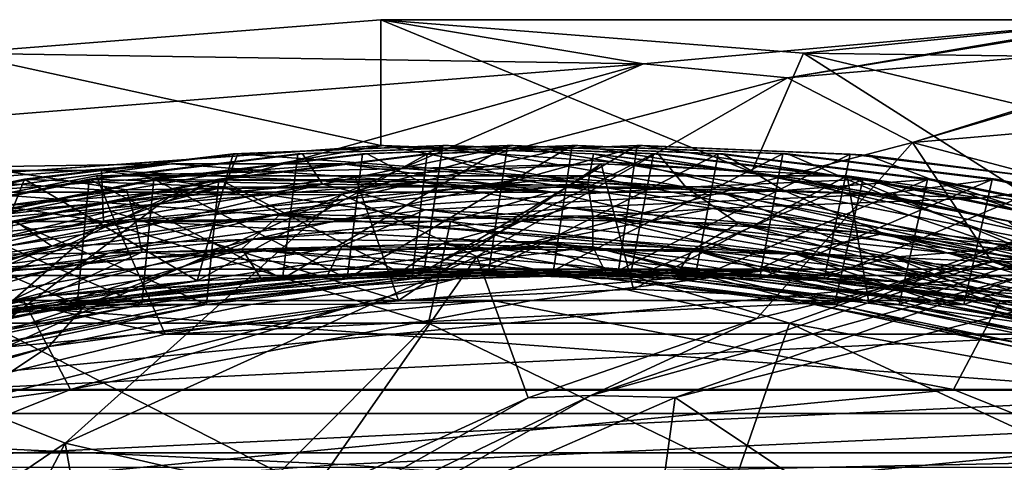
# Model space of a CAD drawing. Header units: metres. Extents: x -62 to 300, y -109 to 109.
# Tile 698 of 708: x 283.71 to 287.64, y 9.81 to 11.58. Entities that reach past the tile are written whole.
import ezdxf

# ---------------------------------------------------------------- set-up
doc = ezdxf.new("R2010")
doc.units = ezdxf.units.M
doc.layers.add('solid_500635', color=7, linetype='CONTINUOUS')

msp = doc.modelspace()

# ---------------------------------------------------------------- linework, layer by layer
at = {"layer": 'solid_500635'}
for points in [[(285.154968, 11.575, -81.079643), (283.468048, 11.442529, -81.530663), (285.154968, 11.074006, -81.079643)], [(286.203583, 11.39915, -92.783569), (283.468048, 11.442529, -81.530663), (285.154968, 11.575, -81.079643)], [(285.154968, 11.575, -81.079643), (285.154968, 11.074006, -81.079643), (286.634521, 10.967591, -80.684067)], [(286.841919, 11.442529, -80.628624), (285.154968, 11.575, -81.079643), (286.634521, 10.967591, -80.684067)], [(288.145355, 11.575, -92.264412), (285.154968, 11.575, -81.079643), (286.841919, 11.442529, -80.628624)], [(286.203583, 11.39915, -92.783569), (285.154968, 11.575, -81.079643), (288.145355, 11.575, -92.264412)], [(286.777618, 11.343971, -94.477692), (286.203583, 11.39915, -92.783569), (288.145355, 11.575, -92.264412)], [(288.193787, 11.576035, -92.445648), (288.606354, 11.500827, -93.988762), (286.777618, 11.343971, -94.477692)], [(288.169556, 11.575776, -92.355026), (288.193787, 11.576035, -92.445648), (286.777618, 11.343971, -94.477692)], [(288.169556, 11.575776, -92.355026), (286.777618, 11.343971, -94.477692), (288.145355, 11.575, -92.264412)], [(290.087128, 11.39915, -91.745262), (288.145355, 11.575, -92.264412), (286.841919, 11.442529, -80.628624)], [(286.777618, 11.343971, -94.477692), (288.606354, 11.500827, -93.988762), (287.276123, 11.086109, -96.175583)], [(288.606354, 11.500827, -93.988762), (288.638519, 11.488618, -94.109009), (287.276123, 11.086109, -96.175583)], [(288.638519, 11.488618, -94.109009), (289.063293, 11.2394, -95.697762), (287.276123, 11.086109, -96.175583)], [(286.203583, 11.39915, -92.783569), (281.819733, 11.048148, -81.971359), (283.468048, 11.442529, -81.530663)], [(283.468048, 11.442529, -81.530663), (283.675415, 10.967591, -81.475212), (285.154968, 11.074006, -81.079643)], [(286.841919, 11.442529, -80.628624), (286.634521, 10.967591, -80.684067), (288.085663, 10.650391, -80.296097)], [(288.490234, 11.048147, -80.187927), (286.841919, 11.442529, -80.628624), (288.085663, 10.650391, -80.296097)], [(290.087128, 11.39915, -91.745262), (286.841919, 11.442529, -80.628624), (288.490234, 11.048147, -80.187927)], [(286.203583, 11.39915, -92.783569), (284.320801, 10.876943, -93.286949), (281.819733, 11.048148, -81.971359)], [(284.998779, 10.877681, -94.953293), (284.320801, 10.876943, -93.286949), (286.203583, 11.39915, -92.783569)], [(284.998779, 10.877681, -94.953293), (286.203583, 11.39915, -92.783569), (286.777618, 11.343971, -94.477692)], [(284.998779, 10.877681, -94.953293), (286.777618, 11.343971, -94.477692), (285.537689, 10.630419, -96.640366)], [(286.777618, 11.343971, -94.477692), (287.276123, 11.086109, -96.175583), (285.537689, 10.630419, -96.640366)], [(287.276123, 11.086109, -96.175583), (289.063293, 11.2394, -95.697762), (288.547485, 10.748615, -97.624741)], [(285.537689, 10.630419, -96.640366), (287.276123, 11.086109, -96.175583), (286.655853, 10.382586, -98.130493)], [(287.276123, 11.086109, -96.175583), (287.593506, 10.610864, -97.879799), (286.655853, 10.382586, -98.130493)], [(287.276123, 11.086109, -96.175583), (288.547485, 10.748615, -97.624741), (287.593506, 10.610864, -97.879799)], [(284.320801, 10.876943, -93.286949), (280.247742, 10.400886, -82.39164), (281.819733, 11.048148, -81.971359)], [(283.675415, 10.967591, -81.475212), (283.681091, 10.967592, -81.496429), (285.166016, 11.074006, -81.120918)], [(285.154968, 11.074006, -81.079643), (283.675415, 10.967591, -81.475212), (285.166016, 11.074006, -81.120918)], [(284.13916, 10.896033, -81.45488), (285.166016, 11.074006, -81.120918), (283.681091, 10.967592, -81.496429)], [(284.13916, 10.896033, -81.45488), (285.980743, 10.918422, -80.989098), (285.166016, 11.074006, -81.120918)], [(284.421112, 10.533581, -81.954971), (284.564941, 11.040281, -82.21637), (285.402222, 11.074006, -82.004433)], [(285.32782, 10.575, -81.726105), (284.421112, 10.533581, -81.954971), (285.402222, 11.074006, -82.004433)], [(284.564941, 11.040281, -82.21637), (284.583954, 11.040033, -82.299698), (285.424286, 11.074006, -82.086983)], [(284.564941, 11.040281, -82.21637), (285.424286, 11.074006, -82.086983), (285.402222, 11.074006, -82.004433)], [(286.371796, 10.907258, -81.921616), (285.424286, 11.074006, -82.086983), (284.583954, 11.040033, -82.299698)], [(285.660522, 11.074006, -82.970497), (285.58609, 10.575, -82.692169), (284.761841, 10.54078, -82.900261)], [(284.823242, 11.040281, -83.182442), (285.660522, 11.074006, -82.970497), (284.761841, 10.54078, -82.900261)], [(284.823242, 11.040281, -83.182442), (284.842255, 11.040033, -83.26577), (285.682587, 11.074006, -83.053055)], [(284.823242, 11.040281, -83.182442), (285.682587, 11.074006, -83.053055), (285.660522, 11.074006, -82.970497)], [(284.921478, 10.919682, -83.319893), (285.682587, 11.074006, -83.053055), (284.842255, 11.040033, -83.26577)], [(284.921478, 10.919682, -83.319893), (286.763092, 10.894339, -82.854095), (285.682587, 11.074006, -83.053055)], [(285.918793, 11.074006, -83.936569), (285.844391, 10.575, -83.658241), (285.020111, 10.54078, -83.866333)], [(285.081543, 11.040281, -84.148506), (285.918793, 11.074006, -83.936569), (285.020111, 10.54078, -83.866333)], [(285.081543, 11.040281, -84.148506), (285.100525, 11.040033, -84.231834), (285.940887, 11.074006, -84.019119)], [(285.081543, 11.040281, -84.148506), (285.940887, 11.074006, -84.019119), (285.918793, 11.074006, -83.936569)], [(285.312286, 10.928886, -84.252472), (285.940887, 11.074006, -84.019119), (285.100525, 11.040033, -84.231834)], [(285.154968, 11.074006, -81.079643), (285.166016, 11.074006, -81.120918), (286.003296, 11.040281, -80.908981)], [(286.634521, 10.967591, -80.684067), (285.154968, 11.074006, -81.079643), (286.003296, 11.040281, -80.908981)], [(285.980743, 10.918422, -80.989098), (286.003296, 11.040281, -80.908981), (285.166016, 11.074006, -81.120918)], [(286.177094, 11.074006, -84.902634), (286.102692, 10.575, -84.624306), (285.278412, 10.54078, -84.832397)], [(285.339813, 11.040281, -85.114571), (286.177094, 11.074006, -84.902634), (285.278412, 10.54078, -84.832397)], [(285.312286, 10.928886, -84.252472), (287.154602, 10.879653, -83.786545), (285.940887, 11.074006, -84.019119)], [(286.242554, 11.040033, -81.791718), (285.32782, 10.575, -81.726105), (285.402222, 11.074006, -82.004433)], [(285.339813, 11.040281, -85.114571), (285.358826, 11.040033, -85.197906), (286.199158, 11.074006, -84.985191)], [(285.339813, 11.040281, -85.114571), (286.199158, 11.074006, -84.985191), (286.177094, 11.074006, -84.902634)], [(285.702759, 10.936362, -85.185112), (286.199158, 11.074006, -84.985191), (285.358826, 11.040033, -85.197906)], [(285.402222, 11.074006, -82.004433), (285.424286, 11.074006, -82.086983), (286.261566, 11.040281, -81.875046)], [(286.242554, 11.040033, -81.791718), (285.402222, 11.074006, -82.004433), (286.261566, 11.040281, -81.875046)], [(286.371796, 10.907258, -81.921616), (286.261566, 11.040281, -81.875046), (285.424286, 11.074006, -82.086983)], [(285.660522, 11.074006, -82.970497), (286.500854, 11.040033, -82.757782), (285.58609, 10.575, -82.692169)], [(285.660522, 11.074006, -82.970497), (285.682587, 11.074006, -83.053055), (286.519867, 11.040281, -82.841118)], [(285.660522, 11.074006, -82.970497), (286.519867, 11.040281, -82.841118), (286.500854, 11.040033, -82.757782)], [(286.763092, 10.894339, -82.854095), (286.519867, 11.040281, -82.841118), (285.682587, 11.074006, -83.053055)], [(285.702759, 10.936362, -85.185112), (287.546265, 10.863189, -84.718956), (286.199158, 11.074006, -84.985191)], [(285.918793, 11.074006, -83.936569), (286.759155, 11.040033, -83.723854), (285.844391, 10.575, -83.658241)], [(285.918793, 11.074006, -83.936569), (285.940887, 11.074006, -84.019119), (286.778137, 11.040281, -83.807182)], [(285.918793, 11.074006, -83.936569), (286.778137, 11.040281, -83.807182), (286.759155, 11.040033, -83.723854)], [(287.154602, 10.879653, -83.786545), (286.778137, 11.040281, -83.807182), (285.940887, 11.074006, -84.019119)], [(286.177094, 11.074006, -84.902634), (287.027679, 11.039199, -84.687332), (286.102692, 10.575, -84.624306)], [(286.177094, 11.074006, -84.902634), (286.199158, 11.074006, -84.985191), (287.097168, 11.035202, -84.757896)], [(286.177094, 11.074006, -84.902634), (287.097168, 11.035202, -84.757896), (287.027679, 11.039199, -84.687332)], [(287.546265, 10.863189, -84.718956), (287.097168, 11.035202, -84.757896), (286.199158, 11.074006, -84.985191)], [(284.564941, 11.040281, -82.21637), (283.732666, 10.939314, -82.426521), (284.583954, 11.040033, -82.299698)], [(284.421112, 10.533581, -81.954971), (283.732666, 10.939314, -82.426521), (284.564941, 11.040281, -82.21637)], [(283.732666, 10.939314, -82.426521), (283.748627, 10.938317, -82.510628), (284.583954, 11.040033, -82.299698)], [(284.530457, 10.908735, -82.38736), (284.583954, 11.040033, -82.299698), (283.748627, 10.938317, -82.510628)], [(283.990967, 10.939314, -83.392593), (284.842255, 11.040033, -83.26577), (284.823242, 11.040281, -83.182442)], [(283.990967, 10.939314, -83.392593), (284.823242, 11.040281, -83.182442), (284.761841, 10.54078, -82.900261)], [(283.990967, 10.939314, -83.392593), (284.006897, 10.938317, -83.476692), (284.842255, 11.040033, -83.26577)], [(284.921478, 10.919682, -83.319893), (284.842255, 11.040033, -83.26577), (284.006897, 10.938317, -83.476692)], [(284.249237, 10.939314, -84.358658), (285.100525, 11.040033, -84.231834), (285.081543, 11.040281, -84.148506)], [(284.249237, 10.939314, -84.358658), (285.081543, 11.040281, -84.148506), (285.020111, 10.54078, -83.866333)], [(284.249237, 10.939314, -84.358658), (284.265198, 10.938317, -84.442757), (285.100525, 11.040033, -84.231834)], [(285.312286, 10.928886, -84.252472), (285.100525, 11.040033, -84.231834), (284.265198, 10.938317, -84.442757)], [(284.507538, 10.939314, -85.32473), (285.358826, 11.040033, -85.197906), (285.339813, 11.040281, -85.114571)], [(284.507538, 10.939314, -85.32473), (285.339813, 11.040281, -85.114571), (285.278412, 10.54078, -84.832397)], [(284.507538, 10.939314, -85.32473), (284.523468, 10.938317, -85.408829), (285.358826, 11.040033, -85.197906)], [(285.702759, 10.936362, -85.185112), (285.358826, 11.040033, -85.197906), (284.523468, 10.938317, -85.408829)], [(284.530457, 10.908735, -82.38736), (286.371796, 10.907258, -81.921616), (284.583954, 11.040033, -82.299698)], [(286.242554, 11.040033, -81.791718), (286.149048, 10.541033, -81.518784), (285.32782, 10.575, -81.726105)], [(286.500854, 11.040033, -82.757782), (286.407318, 10.541033, -82.484856), (285.58609, 10.575, -82.692169)], [(286.759155, 11.040033, -83.723854), (286.665619, 10.541033, -83.45092), (285.844391, 10.575, -83.658241)], [(285.980743, 10.918422, -80.989098), (287.844025, 10.600246, -80.519653), (286.003296, 11.040281, -80.908981)], [(287.844025, 10.600246, -80.519653), (286.835571, 10.939314, -80.698822), (286.003296, 11.040281, -80.908981)], [(286.634521, 10.967591, -80.684067), (286.003296, 11.040281, -80.908981), (286.835571, 10.939314, -80.698822)], [(287.027679, 11.039199, -84.687332), (286.923889, 10.541033, -84.416985), (286.102692, 10.575, -84.624306)], [(286.242554, 11.040033, -81.791718), (287.077911, 10.938317, -81.580795), (286.149048, 10.541033, -81.518784)], [(286.242554, 11.040033, -81.791718), (286.261566, 11.040281, -81.875046), (287.093842, 10.939314, -81.664894)], [(286.242554, 11.040033, -81.791718), (287.093842, 10.939314, -81.664894), (287.077911, 10.938317, -81.580795)], [(286.371796, 10.907258, -81.921616), (287.093842, 10.939314, -81.664894), (286.261566, 11.040281, -81.875046)], [(286.500854, 11.040033, -82.757782), (287.336212, 10.938317, -82.54686), (286.407318, 10.541033, -82.484856)], [(286.500854, 11.040033, -82.757782), (286.519867, 11.040281, -82.841118), (287.352142, 10.939314, -82.630959)], [(286.500854, 11.040033, -82.757782), (287.352142, 10.939314, -82.630959), (287.336212, 10.938317, -82.54686)], [(286.763092, 10.894339, -82.854095), (287.352142, 10.939314, -82.630959), (286.519867, 11.040281, -82.841118)], [(286.759155, 11.040033, -83.723854), (287.594482, 10.938317, -83.512924), (286.665619, 10.541033, -83.45092)], [(286.759155, 11.040033, -83.723854), (286.778137, 11.040281, -83.807182), (287.610443, 10.939314, -83.597031)], [(286.759155, 11.040033, -83.723854), (287.610443, 10.939314, -83.597031), (287.594482, 10.938317, -83.512924)], [(287.154602, 10.879653, -83.786545), (287.610443, 10.939314, -83.597031), (286.778137, 11.040281, -83.807182)], [(287.027679, 11.039199, -84.687332), (287.873077, 10.93499, -84.473877), (286.923889, 10.541033, -84.416985)], [(287.027679, 11.039199, -84.687332), (287.097168, 11.035202, -84.757896), (287.873077, 10.93499, -84.473877)], [(287.546265, 10.863189, -84.718956), (287.988861, 10.919092, -84.532806), (287.097168, 11.035202, -84.757896)], [(287.873077, 10.93499, -84.473877), (287.097168, 11.035202, -84.757896), (287.988861, 10.919092, -84.532806)], [(284.13916, 10.896033, -81.45488), (283.681091, 10.967592, -81.496429), (282.224304, 10.650391, -81.86319)], [(284.047577, 10.769925, -70.901459), (282.71344, 10.974357, -71.558922), (282.353241, 10.769925, -67.853577)], [(284.319397, 11, -77.954414), (282.634064, 10.974357, -75.151543), (284.039764, 10.974357, -74.624252)], [(284.319397, 11, -77.954414), (282.807068, 10.888036, -78.358749), (282.634064, 10.974357, -75.151543)], [(284.039764, 10.974357, -74.624252), (282.634064, 10.974357, -75.151543), (282.71344, 10.974357, -71.558922)], [(284.039764, 10.974357, -74.624252), (282.71344, 10.974357, -71.558922), (284.047577, 10.769925, -70.901459)], [(283.487091, 10.886757, -80.904488), (282.807068, 10.888036, -78.358749), (284.319397, 11, -77.954414)], [(283.487091, 10.886757, -80.904488), (284.319397, 11, -77.954414), (285, 11, -80.5)], [(283.487091, 10.886757, -80.904488), (285, 11, -80.5), (286.512909, 10.886757, -80.095512)], [(286.033417, 11, -84.364197), (284.019562, 10.953058, -80.762131), (285.980438, 10.953058, -80.237869)], [(286.033417, 11, -84.364197), (285.050415, 10.952861, -84.627022), (284.019562, 10.953058, -80.762131)], [(285.831757, 10.888036, -77.550072), (284.319397, 11, -77.954414), (284.039764, 10.974357, -74.624252)], [(285.432373, 10.769925, -74.101875), (284.039764, 10.974357, -74.624252), (284.047577, 10.769925, -70.901459)], [(285.831757, 10.888036, -77.550072), (284.039764, 10.974357, -74.624252), (285.432373, 10.769925, -74.101875)], [(285, 11, -80.5), (284.319397, 11, -77.954414), (285.831757, 10.888036, -77.550072)], [(285, 11, -80.5), (285.831757, 10.888036, -77.550072), (286.512909, 10.886757, -80.095512)], [(286.033417, 11, -84.364197), (285.224579, 10.45501, -85.098015), (285.050415, 10.952861, -84.627022)], [(286.033417, 11, -84.364197), (286.162506, 10.499912, -84.847244), (285.224579, 10.45501, -85.098015)], [(287.016418, 10.95281, -84.101379), (286.033417, 11, -84.364197), (285.980438, 10.953058, -80.237869)], [(287.016418, 10.95281, -84.101379), (286.162506, 10.499912, -84.847244), (286.033417, 11, -84.364197)], [(286.634521, 10.967591, -80.684067), (286.835571, 10.939314, -80.698822), (287.658142, 10.771639, -80.491653)], [(288.085663, 10.650391, -80.296097), (286.634521, 10.967591, -80.684067), (287.658142, 10.771639, -80.491653)], [(285.980438, 10.953058, -80.237869), (284.019562, 10.953058, -80.762131), (282.09201, 10.580118, -81.277481)], [(284.075867, 10.811806, -84.887573), (282.09201, 10.580118, -81.277481), (284.019562, 10.953058, -80.762131)], [(287.90799, 10.580118, -79.722519), (285.980438, 10.953058, -80.237869), (282.09201, 10.580118, -81.277481)], [(283.732666, 10.939314, -82.426521), (282.910095, 10.771639, -82.633698), (283.748627, 10.938317, -82.510628)], [(283.521667, 10.409703, -82.181335), (282.910095, 10.771639, -82.633698), (283.732666, 10.939314, -82.426521)], [(282.910095, 10.771639, -82.633698), (282.923737, 10.769561, -82.718376), (283.748627, 10.938317, -82.510628)], [(284.530457, 10.908735, -82.38736), (283.748627, 10.938317, -82.510628), (282.923737, 10.769561, -82.718376)], [(283.168396, 10.771639, -83.59977), (284.006897, 10.938317, -83.476692), (283.990967, 10.939314, -83.392593)], [(283.168396, 10.771639, -83.59977), (283.990967, 10.939314, -83.392593), (283.942719, 10.438337, -83.106491)], [(283.168396, 10.771639, -83.59977), (283.182037, 10.769561, -83.684441), (284.006897, 10.938317, -83.476692)], [(284.921478, 10.919682, -83.319893), (284.006897, 10.938317, -83.476692), (283.182037, 10.769561, -83.684441)], [(283.426666, 10.771639, -84.565834), (284.265198, 10.938317, -84.442757), (284.249237, 10.939314, -84.358658)], [(283.426666, 10.771639, -84.565834), (284.249237, 10.939314, -84.358658), (284.201019, 10.438337, -84.072556)], [(283.426666, 10.771639, -84.565834), (283.440308, 10.769561, -84.650513), (284.265198, 10.938317, -84.442757)], [(285.312286, 10.928886, -84.252472), (284.265198, 10.938317, -84.442757), (283.440308, 10.769561, -84.650513)], [(283.449768, 10.638975, -84.721947), (285.312286, 10.928886, -84.252472), (283.440308, 10.769561, -84.650513)], [(284.067657, 10.643574, -84.640495), (285.312286, 10.928886, -84.252472), (283.449768, 10.638975, -84.721947)], [(284.421112, 10.533581, -81.954971), (283.521667, 10.409703, -82.181335), (283.732666, 10.939314, -82.426521)], [(283.684967, 10.771639, -85.531898), (284.523468, 10.938317, -85.408829), (284.507538, 10.939314, -85.32473)], [(283.684967, 10.771639, -85.531898), (284.507538, 10.939314, -85.32473), (284.45932, 10.438337, -85.038628)], [(283.684967, 10.771639, -85.531898), (283.698608, 10.769561, -85.616577), (284.523468, 10.938317, -85.408829)], [(283.841431, 10.671489, -85.654488), (284.523468, 10.938317, -85.408829), (283.698608, 10.769561, -85.616577)], [(283.841431, 10.671489, -85.654488), (285.702759, 10.936362, -85.185112), (284.523468, 10.938317, -85.408829)], [(284.64856, 10.699801, -85.525352), (285.702759, 10.936362, -85.185112), (283.841431, 10.671489, -85.654488)], [(283.990967, 10.939314, -83.392593), (284.761841, 10.54078, -82.900261), (283.942719, 10.438337, -83.106491)], [(285.050415, 10.952861, -84.627022), (284.075867, 10.811806, -84.887573), (284.019562, 10.953058, -80.762131)], [(285.906128, 10.824123, -84.176575), (285.312286, 10.928886, -84.252472), (284.067657, 10.643574, -84.640495)], [(285.050415, 10.952861, -84.627022), (285.224579, 10.45501, -85.098015), (284.075867, 10.811806, -84.887573)], [(284.249237, 10.939314, -84.358658), (285.020111, 10.54078, -83.866333), (284.201019, 10.438337, -84.072556)], [(284.507538, 10.939314, -85.32473), (285.278412, 10.54078, -84.832397), (284.45932, 10.438337, -85.038628)], [(286.480286, 10.821455, -85.062706), (285.702759, 10.936362, -85.185112), (284.64856, 10.699801, -85.525352)], [(285.906128, 10.824123, -84.176575), (287.154602, 10.879653, -83.786545), (285.312286, 10.928886, -84.252472)], [(286.480286, 10.821455, -85.062706), (287.546265, 10.863189, -84.718956), (285.702759, 10.936362, -85.185112)], [(287.016418, 10.95281, -84.101379), (285.980438, 10.953058, -80.237869), (287.90799, 10.580118, -79.722519)], [(287.077911, 10.938317, -81.580795), (286.965149, 10.439347, -81.313309), (286.149048, 10.541033, -81.518784)], [(287.016418, 10.95281, -84.101379), (287.100464, 10.454968, -84.596481), (286.162506, 10.499912, -84.847244)], [(286.371796, 10.907258, -81.921616), (288.235291, 10.56383, -81.452324), (287.093842, 10.939314, -81.664894)], [(287.336212, 10.938317, -82.54686), (287.223419, 10.439347, -82.279381), (286.407318, 10.541033, -82.484856)], [(287.594482, 10.938317, -83.512924), (287.48172, 10.439347, -83.245445), (286.665619, 10.541033, -83.45092)], [(286.763092, 10.894339, -82.854095), (288.626312, 10.525577, -82.385071), (287.352142, 10.939314, -82.630959)], [(287.844025, 10.600246, -80.519653), (287.658142, 10.771639, -80.491653), (286.835571, 10.939314, -80.698822)], [(287.873077, 10.93499, -84.473877), (287.73999, 10.439347, -84.21151), (286.923889, 10.541033, -84.416985)], [(287.077911, 10.938317, -81.580795), (287.902802, 10.769561, -81.373039), (286.965149, 10.439347, -81.313309)], [(287.990967, 10.811705, -83.840828), (287.100464, 10.454968, -84.596481), (287.016418, 10.95281, -84.101379)], [(287.990967, 10.811705, -83.840828), (287.016418, 10.95281, -84.101379), (287.90799, 10.580118, -79.722519)], [(287.077911, 10.938317, -81.580795), (287.093842, 10.939314, -81.664894), (287.916443, 10.771639, -81.457718)], [(287.077911, 10.938317, -81.580795), (287.916443, 10.771639, -81.457718), (287.902802, 10.769561, -81.373039)], [(288.235291, 10.56383, -81.452324), (287.916443, 10.771639, -81.457718), (287.093842, 10.939314, -81.664894)], [(287.154602, 10.879653, -83.786545), (289.017029, 10.485485, -83.317909), (287.610443, 10.939314, -83.597031)], [(287.336212, 10.938317, -82.54686), (288.161072, 10.769561, -82.339111), (287.223419, 10.439347, -82.279381)], [(287.336212, 10.938317, -82.54686), (287.352142, 10.939314, -82.630959), (288.174713, 10.771639, -82.42379)], [(287.336212, 10.938317, -82.54686), (288.174713, 10.771639, -82.42379), (288.161072, 10.769561, -82.339111)], [(288.626312, 10.525577, -82.385071), (288.174713, 10.771639, -82.42379), (287.352142, 10.939314, -82.630959)], [(287.594482, 10.938317, -83.512924), (288.419373, 10.769561, -83.305176), (287.48172, 10.439347, -83.245445)], [(287.594482, 10.938317, -83.512924), (287.610443, 10.939314, -83.597031), (288.433014, 10.771639, -83.389854)], [(287.594482, 10.938317, -83.512924), (288.433014, 10.771639, -83.389854), (288.419373, 10.769561, -83.305176)], [(289.017029, 10.485485, -83.317909), (288.433014, 10.771639, -83.389854), (287.610443, 10.939314, -83.597031)], [(282.008209, 10.554923, -81.299889), (283.487091, 10.886757, -80.904488), (287.991791, 10.554923, -79.700111)], [(282.275909, 10.530411, -81.923943), (284.13916, 10.896033, -81.45488), (282.224304, 10.650391, -81.86319)], [(284.175079, 10.772316, -81.519989), (284.13916, 10.896033, -81.45488), (282.275909, 10.530411, -81.923943)], [(282.666962, 10.568438, -82.856682), (284.530457, 10.908735, -82.38736), (282.923737, 10.769561, -82.718376)], [(282.906677, 10.498878, -82.870331), (284.530457, 10.908735, -82.38736), (282.666962, 10.568438, -82.856682)], [(284.753876, 10.799745, -82.405144), (284.530457, 10.908735, -82.38736), (282.906677, 10.498878, -82.870331)], [(283.058258, 10.604626, -83.789345), (284.921478, 10.919682, -83.319893), (283.182037, 10.769561, -83.684441)], [(283.486847, 10.576621, -83.755531), (284.921478, 10.919682, -83.319893), (283.058258, 10.604626, -83.789345)], [(285.331024, 10.816948, -83.290642), (284.921478, 10.919682, -83.319893), (283.486847, 10.576621, -83.755531)], [(283.487091, 10.886757, -80.904488), (286.512909, 10.886757, -80.095512), (287.991791, 10.554923, -79.700111)], [(284.175079, 10.772316, -81.519989), (285.980743, 10.918422, -80.989098), (284.13916, 10.896033, -81.45488)], [(286.001099, 10.793054, -81.058441), (285.980743, 10.918422, -80.989098), (284.175079, 10.772316, -81.519989)], [(284.753876, 10.799745, -82.405144), (286.371796, 10.907258, -81.921616), (284.530457, 10.908735, -82.38736)], [(286.580261, 10.76271, -81.943527), (286.371796, 10.907258, -81.921616), (284.753876, 10.799745, -82.405144)], [(285.331024, 10.816948, -83.290642), (286.763092, 10.894339, -82.854095), (284.921478, 10.919682, -83.319893)], [(287.160461, 10.721927, -82.828438), (286.763092, 10.894339, -82.854095), (285.331024, 10.816948, -83.290642)], [(287.313324, 10.554422, -77.153961), (285.831757, 10.888036, -77.550072), (285.432373, 10.769925, -74.101875)], [(286.512909, 10.886757, -80.095512), (285.831757, 10.888036, -77.550072), (287.313324, 10.554422, -77.153961)], [(286.001099, 10.793054, -81.058441), (287.844025, 10.600246, -80.519653), (285.980743, 10.918422, -80.989098)], [(286.580261, 10.76271, -81.943527), (288.235291, 10.56383, -81.452324), (286.371796, 10.907258, -81.921616)], [(286.512909, 10.886757, -80.095512), (287.313324, 10.554422, -77.153961), (287.991791, 10.554923, -79.700111)], [(287.160461, 10.721927, -82.828438), (288.626312, 10.525577, -82.385071), (286.763092, 10.894339, -82.854095)], [(287.546265, 10.863189, -84.718956), (289.407471, 10.443557, -84.250832), (287.988861, 10.919092, -84.532806)], [(284.320801, 10.876943, -93.286949), (282.55423, 10.024244, -93.759254), (280.247742, 10.400886, -82.39164)], [(283.318329, 10.114676, -95.40258), (282.55423, 10.024244, -93.759254), (284.320801, 10.876943, -93.286949)], [(283.318329, 10.114676, -95.40258), (284.320801, 10.876943, -93.286949), (284.998779, 10.877681, -94.953293)], [(283.318329, 10.114676, -95.40258), (284.998779, 10.877681, -94.953293), (283.895447, 9.884757, -97.079445)], [(284.998779, 10.877681, -94.953293), (285.537689, 10.630419, -96.640366), (283.895447, 9.884757, -97.079445)], [(287.741272, 10.670565, -83.713272), (287.154602, 10.879653, -83.786545), (285.906128, 10.824123, -84.176575)], [(288.322174, 10.608518, -84.598175), (287.546265, 10.863189, -84.718956), (286.480286, 10.821455, -85.062706)], [(287.741272, 10.670565, -83.713272), (289.017029, 10.485485, -83.317909), (287.154602, 10.879653, -83.786545)], [(288.322174, 10.608518, -84.598175), (289.407471, 10.443557, -84.250832), (287.546265, 10.863189, -84.718956)], [(284.075867, 10.811806, -84.887573), (283.118073, 10.578038, -85.143646), (282.09201, 10.580118, -81.277481)], [(284.075867, 10.811806, -84.887573), (284.293549, 10.320256, -85.346939), (283.118073, 10.578038, -85.143646)], [(285.331024, 10.816948, -83.290642), (283.486847, 10.576621, -83.755531), (284.998962, 10.672287, -83.448776)], [(285.906128, 10.824123, -84.176575), (284.067657, 10.643574, -84.640495), (285.397736, 10.681654, -84.379379)], [(284.075867, 10.811806, -84.887573), (285.224579, 10.45501, -85.098015), (284.293549, 10.320256, -85.346939)], [(286.480286, 10.821455, -85.062706), (284.64856, 10.699801, -85.525352), (285.796173, 10.689033, -85.310051)], [(285.331024, 10.816948, -83.290642), (284.998962, 10.672287, -83.448776), (286.799133, 10.643438, -82.99408)], [(287.160461, 10.721927, -82.828438), (285.331024, 10.816948, -83.290642), (286.799133, 10.643438, -82.99408)], [(285.906128, 10.824123, -84.176575), (285.397736, 10.681654, -84.379379), (287.198761, 10.627446, -83.924515)], [(286.480286, 10.821455, -85.062706), (285.796173, 10.689033, -85.310051), (287.598602, 10.609405, -84.854927)], [(287.741272, 10.670565, -83.713272), (285.906128, 10.824123, -84.176575), (287.198761, 10.627446, -83.924515)], [(288.322174, 10.608518, -84.598175), (286.480286, 10.821455, -85.062706), (287.598602, 10.609405, -84.854927)], [(287.990967, 10.811705, -83.840828), (288.031494, 10.320171, -84.347557), (287.100464, 10.454968, -84.596481)], [(284.175079, 10.772316, -81.519989), (282.275909, 10.530411, -81.923943), (282.327576, 10.410312, -81.984756)], [(284.175079, 10.772316, -81.519989), (282.327576, 10.410312, -81.984756), (284.2005, 10.647528, -81.587746)], [(284.047577, 10.769925, -70.901459), (282.353241, 10.769925, -67.853577), (283.580475, 10.36487, -67.0895)], [(283.841431, 10.671489, -85.654488), (283.698608, 10.769561, -85.616577), (282.889252, 10.534883, -85.819878)], [(284.753876, 10.799745, -82.405144), (282.906677, 10.498878, -82.870331), (284.599854, 10.660917, -82.518234)], [(283.168396, 10.771639, -83.59977), (283.942719, 10.438337, -83.106491), (283.13446, 10.268421, -83.309425)], [(283.426666, 10.771639, -84.565834), (284.201019, 10.438337, -84.072556), (283.392761, 10.268421, -84.275497)], [(285.34433, 10.36487, -70.262421), (284.047577, 10.769925, -70.901459), (283.580475, 10.36487, -67.0895)], [(283.684967, 10.771639, -85.531898), (284.45932, 10.438337, -85.038628), (283.651031, 10.268421, -85.241562)], [(285.432373, 10.769925, -74.101875), (284.047577, 10.769925, -70.901459), (285.34433, 10.36487, -70.262421)], [(286.001099, 10.793054, -81.058441), (284.175079, 10.772316, -81.519989), (286.000519, 10.669323, -81.13308)], [(284.175079, 10.772316, -81.519989), (284.2005, 10.647528, -81.587746), (286.000519, 10.669323, -81.13308)], [(284.753876, 10.799745, -82.405144), (284.599854, 10.660917, -82.518234), (286.399689, 10.657393, -82.063599)], [(286.580261, 10.76271, -81.943527), (284.753876, 10.799745, -82.405144), (286.399689, 10.657393, -82.063599)], [(286.785919, 10.36487, -73.594147), (285.432373, 10.769925, -74.101875), (285.34433, 10.36487, -70.262421)], [(287.313324, 10.554422, -77.153961), (285.432373, 10.769925, -74.101875), (286.785919, 10.36487, -73.594147)], [(286.001099, 10.793054, -81.058441), (286.000519, 10.669323, -81.13308), (287.821777, 10.3582, -80.674873)], [(287.848663, 10.475002, -80.5933), (287.844025, 10.600246, -80.519653), (286.001099, 10.793054, -81.058441)], [(287.848663, 10.475002, -80.5933), (286.001099, 10.793054, -81.058441), (287.821777, 10.3582, -80.674873)], [(287.902802, 10.769561, -81.373039), (287.771149, 10.27052, -81.110924), (286.965149, 10.439347, -81.313309)], [(288.161072, 10.769561, -82.339111), (288.029449, 10.27052, -82.076996), (287.223419, 10.439347, -82.279381)], [(288.419373, 10.769561, -83.305176), (288.28775, 10.27052, -83.04306), (287.48172, 10.439347, -83.245445)], [(286.580261, 10.76271, -81.943527), (286.399689, 10.657393, -82.063599), (288.22113, 10.319472, -81.605568)], [(288.427338, 10.383384, -81.478996), (288.235291, 10.56383, -81.452324), (286.580261, 10.76271, -81.943527)], [(288.427338, 10.383384, -81.478996), (286.580261, 10.76271, -81.943527), (288.22113, 10.319472, -81.605568)], [(287.737152, 10.55931, -97.946243), (287.593506, 10.610864, -97.879799), (288.547485, 10.748615, -97.624741)], [(284.64856, 10.699801, -85.525352), (283.841431, 10.671489, -85.654488), (282.80719, 10.230604, -85.987717)], [(284.64856, 10.699801, -85.525352), (282.80719, 10.230604, -85.987717), (283.977325, 10.438536, -85.768143)], [(284.64856, 10.699801, -85.525352), (283.977325, 10.438536, -85.768143), (285.796173, 10.689033, -85.310051)], [(285.796173, 10.689033, -85.310051), (283.977325, 10.438536, -85.768143), (285.452362, 10.541033, -85.470833)], [(285.796173, 10.689033, -85.310051), (285.452362, 10.541033, -85.470833), (286.27359, 10.575, -85.263512)], [(285.796173, 10.689033, -85.310051), (286.27359, 10.575, -85.263512), (287.22113, 10.529755, -85.024345)], [(287.598602, 10.609405, -84.854927), (285.796173, 10.689033, -85.310051), (287.22113, 10.529755, -85.024345)], [(287.160461, 10.721927, -82.828438), (286.799133, 10.643438, -82.99408), (288.620209, 10.278626, -82.536354)], [(289.004272, 10.280948, -82.365227), (288.626312, 10.525577, -82.385071), (287.160461, 10.721927, -82.828438)], [(289.004272, 10.280948, -82.365227), (287.160461, 10.721927, -82.828438), (288.620209, 10.278626, -82.536354)], [(282.006683, 10.051591, -86.114326), (283.841431, 10.671489, -85.654488), (282.100372, 10.235806, -86.017494)], [(282.80719, 10.230604, -85.987717), (283.841431, 10.671489, -85.654488), (282.006683, 10.051591, -86.114326)], [(283.841431, 10.671489, -85.654488), (282.889252, 10.534883, -85.819878), (282.100372, 10.235806, -86.017494)], [(284.599854, 10.660917, -82.518234), (282.778412, 10.330468, -82.976334), (283.861389, 10.439347, -82.778107)], [(282.906677, 10.498878, -82.870331), (282.778412, 10.330468, -82.976334), (284.599854, 10.660917, -82.518234)], [(284.998962, 10.672287, -83.448776), (283.177826, 10.368607, -83.907005), (284.93576, 10.541033, -83.538704)], [(283.486847, 10.576621, -83.755531), (283.177826, 10.368607, -83.907005), (284.998962, 10.672287, -83.448776)], [(285.397736, 10.681654, -84.379379), (283.577484, 10.404629, -84.837601), (285.194061, 10.541033, -84.504768)], [(284.067657, 10.643574, -84.640495), (283.577484, 10.404629, -84.837601), (285.397736, 10.681654, -84.379379)], [(284.599854, 10.660917, -82.518234), (283.861389, 10.439347, -82.778107), (284.67749, 10.541033, -82.572632)], [(286.000519, 10.669323, -81.13308), (284.2005, 10.647528, -81.587746), (285.240417, 10.575, -81.399246)], [(284.599854, 10.660917, -82.518234), (285.498718, 10.575, -82.365311), (286.322968, 10.54078, -82.157227)], [(286.399689, 10.657393, -82.063599), (284.599854, 10.660917, -82.518234), (286.322968, 10.54078, -82.157227)], [(284.599854, 10.660917, -82.518234), (284.67749, 10.541033, -82.572632), (285.498718, 10.575, -82.365311)], [(284.998962, 10.672287, -83.448776), (284.93576, 10.541033, -83.538704), (285.756989, 10.575, -83.331383)], [(284.998962, 10.672287, -83.448776), (285.756989, 10.575, -83.331383), (286.581268, 10.54078, -83.123291)], [(286.799133, 10.643438, -82.99408), (284.998962, 10.672287, -83.448776), (286.581268, 10.54078, -83.123291)], [(285.397736, 10.681654, -84.379379), (285.194061, 10.541033, -84.504768), (286.015289, 10.575, -84.297447)], [(286.000519, 10.669323, -81.13308), (285.240417, 10.575, -81.399246), (286.064697, 10.54078, -81.191154)], [(285.397736, 10.681654, -84.379379), (286.015289, 10.575, -84.297447), (286.839569, 10.54078, -84.089355)], [(287.198761, 10.627446, -83.924515), (285.397736, 10.681654, -84.379379), (286.839569, 10.54078, -84.089355)], [(286.000519, 10.669323, -81.13308), (286.883789, 10.438337, -80.984924), (287.692047, 10.268421, -80.78199)], [(287.821777, 10.3582, -80.674873), (286.000519, 10.669323, -81.13308), (287.692047, 10.268421, -80.78199)], [(286.000519, 10.669323, -81.13308), (286.064697, 10.54078, -81.191154), (286.883789, 10.438337, -80.984924)], [(286.399689, 10.657393, -82.063599), (286.322968, 10.54078, -82.157227), (287.14209, 10.438337, -81.950996)], [(286.399689, 10.657393, -82.063599), (287.14209, 10.438337, -81.950996), (287.950348, 10.268421, -81.748055)], [(288.22113, 10.319472, -81.605568), (286.399689, 10.657393, -82.063599), (287.950348, 10.268421, -81.748055)], [(287.741272, 10.670565, -83.713272), (287.198761, 10.627446, -83.924515), (289.018951, 10.235665, -83.467239)], [(284.067657, 10.643574, -84.640495), (283.449768, 10.638975, -84.721947), (282.233765, 10.112499, -85.100487)], [(284.067657, 10.643574, -84.640495), (282.233765, 10.112499, -85.100487), (283.577484, 10.404629, -84.837601)], [(282.327576, 10.410312, -81.984756), (282.379242, 10.290212, -82.04557), (284.2005, 10.647528, -81.587746)], [(284.2005, 10.647528, -81.587746), (282.379242, 10.290212, -82.04557), (283.822174, 10.473381, -81.756935)], [(284.2005, 10.647528, -81.587746), (283.822174, 10.473381, -81.756935), (285.240417, 10.575, -81.399246)], [(283.895447, 9.884757, -97.079445), (285.537689, 10.630419, -96.640366), (284.861389, 9.662987, -98.610268)], [(285.537689, 10.630419, -96.640366), (285.742554, 10.065724, -98.374672), (284.861389, 9.662987, -98.610268)], [(285.537689, 10.630419, -96.640366), (286.655853, 10.382586, -98.130493), (285.742554, 10.065724, -98.374672)], [(285.993103, 10.075576, -98.412537), (286.655853, 10.382586, -98.130493), (287.593506, 10.610864, -97.879799)], [(287.737152, 10.55931, -97.946243), (285.993103, 10.075576, -98.412537), (287.593506, 10.610864, -97.879799)], [(286.799133, 10.643438, -82.99408), (286.581268, 10.54078, -83.123291), (287.40036, 10.438337, -82.917061)], [(286.799133, 10.643438, -82.99408), (287.40036, 10.438337, -82.917061), (288.208618, 10.268421, -82.714127)], [(288.620209, 10.278626, -82.536354), (286.799133, 10.643438, -82.99408), (288.208618, 10.268421, -82.714127)], [(287.198761, 10.627446, -83.924515), (286.839569, 10.54078, -84.089355), (287.658661, 10.438337, -83.883133)], [(287.198761, 10.627446, -83.924515), (287.658661, 10.438337, -83.883133), (288.466919, 10.268421, -83.680191)], [(289.018951, 10.235665, -83.467239), (287.198761, 10.627446, -83.924515), (288.466919, 10.268421, -83.680191)], [(287.90799, 10.580118, -79.722519), (282.09201, 10.580118, -81.277481), (280.263336, 9.846836, -81.766396)], [(289.736664, 9.846836, -79.233604), (287.90799, 10.580118, -79.722519), (280.263336, 9.846836, -81.766396)], [(283.118073, 10.578038, -85.143646), (284.293549, 10.320256, -85.346939), (283.379639, 10.097101, -85.591286)], [(285.32782, 10.575, -81.726105), (285.240417, 10.575, -81.399246), (283.822174, 10.473381, -81.756935)], [(285.32782, 10.575, -81.726105), (283.822174, 10.473381, -81.756935), (284.421112, 10.533581, -81.954971)], [(285.58609, 10.575, -82.692169), (285.498718, 10.575, -82.365311), (284.67749, 10.541033, -82.572632)], [(285.58609, 10.575, -82.692169), (284.67749, 10.541033, -82.572632), (284.761841, 10.54078, -82.900261)], [(285.844391, 10.575, -83.658241), (285.756989, 10.575, -83.331383), (284.93576, 10.541033, -83.538704)], [(285.844391, 10.575, -83.658241), (284.93576, 10.541033, -83.538704), (285.020111, 10.54078, -83.866333)], [(285.755859, 10.455209, -87.07798), (286.691803, 10.575, -86.827744), (285.067352, 10.440458, -87.262054)], [(285.452362, 10.541033, -85.470833), (285.067352, 10.440458, -87.262054), (286.691803, 10.575, -86.827744)], [(286.102692, 10.575, -84.624306), (286.015289, 10.575, -84.297447), (285.194061, 10.541033, -84.504768)], [(286.102692, 10.575, -84.624306), (285.194061, 10.541033, -84.504768), (285.278412, 10.54078, -84.832397)], [(286.149048, 10.541033, -81.518784), (286.064697, 10.54078, -81.191154), (285.240417, 10.575, -81.399246)], [(286.149048, 10.541033, -81.518784), (285.240417, 10.575, -81.399246), (285.32782, 10.575, -81.726105)], [(285.452362, 10.541033, -85.470833), (286.691803, 10.575, -86.827744), (286.27359, 10.575, -85.263512)], [(286.407318, 10.541033, -82.484856), (286.322968, 10.54078, -82.157227), (285.498718, 10.575, -82.365311)], [(286.407318, 10.541033, -82.484856), (285.498718, 10.575, -82.365311), (285.58609, 10.575, -82.692169)], [(285.755859, 10.455209, -87.07798), (287.627747, 10.455209, -86.577507), (286.691803, 10.575, -86.827744)], [(286.665619, 10.541033, -83.45092), (286.581268, 10.54078, -83.123291), (285.756989, 10.575, -83.331383)], [(286.665619, 10.541033, -83.45092), (285.756989, 10.575, -83.331383), (285.844391, 10.575, -83.658241)], [(286.923889, 10.541033, -84.416985), (286.839569, 10.54078, -84.089355), (286.015289, 10.575, -84.297447)], [(286.923889, 10.541033, -84.416985), (286.015289, 10.575, -84.297447), (286.102692, 10.575, -84.624306)], [(286.27359, 10.575, -85.263512), (286.691803, 10.575, -86.827744), (288.316223, 10.440458, -86.393433)], [(287.22113, 10.529755, -85.024345), (286.27359, 10.575, -85.263512), (288.316223, 10.440458, -86.393433)], [(287.627747, 10.455209, -86.577507), (288.316223, 10.440458, -86.393433), (286.691803, 10.575, -86.827744)], [(287.598602, 10.609405, -84.854927), (287.22113, 10.529755, -85.024345), (288.160797, 10.394403, -84.78791)], [(287.598602, 10.609405, -84.854927), (288.160797, 10.394403, -84.78791), (289.084503, 10.170101, -84.556236)], [(289.417297, 10.190591, -84.398232), (287.598602, 10.609405, -84.854927), (289.084503, 10.170101, -84.556236)], [(288.322174, 10.608518, -84.598175), (287.598602, 10.609405, -84.854927), (289.417297, 10.190591, -84.398232)], [(280.584076, 10.004146, -81.680649), (282.008209, 10.554923, -81.299889), (289.415924, 10.004146, -79.319351)], [(282.008209, 10.554923, -81.299889), (287.991791, 10.554923, -79.700111), (289.415924, 10.004146, -79.319351)], [(283.177826, 10.368607, -83.907005), (284.11969, 10.439347, -83.744179), (284.93576, 10.541033, -83.538704)], [(284.421112, 10.533581, -81.954971), (283.822174, 10.473381, -81.756935), (283.521667, 10.409703, -82.181335)], [(283.577484, 10.404629, -84.837601), (284.37796, 10.439347, -84.710243), (285.194061, 10.541033, -84.504768)], [(284.761841, 10.54078, -82.900261), (284.67749, 10.541033, -82.572632), (283.861389, 10.439347, -82.778107)], [(284.761841, 10.54078, -82.900261), (283.861389, 10.439347, -82.778107), (283.942719, 10.438337, -83.106491)], [(283.977325, 10.438536, -85.768143), (284.636261, 10.439347, -85.676308), (285.452362, 10.541033, -85.470833)], [(285.020111, 10.54078, -83.866333), (284.93576, 10.541033, -83.538704), (284.11969, 10.439347, -83.744179)], [(285.020111, 10.54078, -83.866333), (284.11969, 10.439347, -83.744179), (284.201019, 10.438337, -84.072556)], [(285.278412, 10.54078, -84.832397), (285.194061, 10.541033, -84.504768), (284.37796, 10.439347, -84.710243)], [(285.278412, 10.54078, -84.832397), (284.37796, 10.439347, -84.710243), (284.45932, 10.438337, -85.038628)], [(285.452362, 10.541033, -85.470833), (284.636261, 10.439347, -85.676308), (285.067352, 10.440458, -87.262054)], [(287.737152, 10.55931, -97.946243), (286.329742, 10.06771, -98.362663), (285.993103, 10.075576, -98.412537)], [(286.965149, 10.439347, -81.313309), (286.064697, 10.54078, -81.191154), (286.149048, 10.541033, -81.518784)], [(286.965149, 10.439347, -81.313309), (286.883789, 10.438337, -80.984924), (286.064697, 10.54078, -81.191154)], [(287.223419, 10.439347, -82.279381), (286.322968, 10.54078, -82.157227), (286.407318, 10.541033, -82.484856)], [(287.223419, 10.439347, -82.279381), (287.14209, 10.438337, -81.950996), (286.322968, 10.54078, -82.157227)], [(287.737152, 10.55931, -97.946243), (287.917084, 10.468962, -97.938271), (286.329742, 10.06771, -98.362663)], [(287.48172, 10.439347, -83.245445), (286.581268, 10.54078, -83.123291), (286.665619, 10.541033, -83.45092)], [(287.48172, 10.439347, -83.245445), (287.40036, 10.438337, -82.917061), (286.581268, 10.54078, -83.123291)], [(288.733917, 10.005952, -76.774147), (287.313324, 10.554422, -77.153961), (286.785919, 10.36487, -73.594147)], [(287.73999, 10.439347, -84.21151), (286.839569, 10.54078, -84.089355), (286.923889, 10.541033, -84.416985)], [(287.73999, 10.439347, -84.21151), (287.658661, 10.438337, -83.883133), (286.839569, 10.54078, -84.089355)], [(287.991791, 10.554923, -79.700111), (287.313324, 10.554422, -77.153961), (288.733917, 10.005952, -76.774147)], [(285.224579, 10.45501, -85.098015), (286.162506, 10.499912, -84.847244), (287.100464, 10.454968, -84.596481)], [(288.160797, 10.394403, -84.78791), (287.22113, 10.529755, -85.024345), (288.316223, 10.440458, -86.393433)], [(283.728271, 10.455209, -79.494347), (283.915833, 10.09917, -87.569923), (281.888275, 10.09917, -79.986298)], [(285.600159, 10.455209, -78.993874), (283.728271, 10.455209, -79.494347), (281.888275, 10.09917, -79.986298)], [(287.440186, 10.09917, -78.50193), (285.600159, 10.455209, -78.993874), (281.888275, 10.09917, -79.986298)], [(282.379242, 10.290212, -82.04557), (282.430756, 10.170472, -82.106209), (283.822174, 10.473381, -81.756935)], [(283.521667, 10.409703, -82.181335), (283.822174, 10.473381, -81.756935), (282.430756, 10.170472, -82.106209)], [(283.728271, 10.455209, -79.494347), (285.755859, 10.455209, -87.07798), (283.915833, 10.09917, -87.569923)], [(285.600159, 10.455209, -78.993874), (285.755859, 10.455209, -87.07798), (283.728271, 10.455209, -79.494347)], [(283.915833, 10.09917, -87.569923), (285.755859, 10.455209, -87.07798), (285.067352, 10.440458, -87.262054)], [(284.293549, 10.320256, -85.346939), (285.224579, 10.45501, -85.098015), (287.100464, 10.454968, -84.596481)], [(284.293549, 10.320256, -85.346939), (287.100464, 10.454968, -84.596481), (288.031494, 10.320171, -84.347557)], [(285.600159, 10.455209, -78.993874), (287.627747, 10.455209, -86.577507), (285.755859, 10.455209, -87.07798)], [(287.440186, 10.09917, -78.50193), (287.627747, 10.455209, -86.577507), (285.600159, 10.455209, -78.993874)], [(286.329742, 10.06771, -98.362663), (287.917084, 10.468962, -97.938271), (287.800232, 9.084279, -97.969513)], [(287.440186, 10.09917, -78.50193), (289.467743, 10.099169, -86.085564), (287.627747, 10.455209, -86.577507)], [(287.627747, 10.455209, -86.577507), (289.467743, 10.099169, -86.085564), (288.316223, 10.440458, -86.393433)], [(283.977325, 10.438536, -85.768143), (282.18222, 9.84116, -86.217422), (283.830231, 10.27052, -85.878693)], [(282.80719, 10.230604, -85.987717), (282.18222, 9.84116, -86.217422), (283.977325, 10.438536, -85.768143)], [(282.778412, 10.330468, -82.976334), (283.055359, 10.27052, -82.980492), (283.861389, 10.439347, -82.778107)], [(283.942719, 10.438337, -83.106491), (283.861389, 10.439347, -82.778107), (283.055359, 10.27052, -82.980492)], [(283.942719, 10.438337, -83.106491), (283.055359, 10.27052, -82.980492), (283.13446, 10.268421, -83.309425)], [(283.177826, 10.368607, -83.907005), (283.31366, 10.27052, -83.946556), (284.11969, 10.439347, -83.744179)], [(284.201019, 10.438337, -84.072556), (284.11969, 10.439347, -83.744179), (283.31366, 10.27052, -83.946556)], [(284.201019, 10.438337, -84.072556), (283.31366, 10.27052, -83.946556), (283.392761, 10.268421, -84.275497)], [(283.915833, 10.09917, -87.569923), (285.067352, 10.440458, -87.262054), (283.484222, 10.040257, -87.685318)], [(283.830231, 10.27052, -85.878693), (283.484222, 10.040257, -87.685318), (285.067352, 10.440458, -87.262054)], [(283.577484, 10.404629, -84.837601), (283.57193, 10.27052, -84.912628), (284.37796, 10.439347, -84.710243)], [(284.45932, 10.438337, -85.038628), (284.37796, 10.439347, -84.710243), (283.57193, 10.27052, -84.912628)], [(284.45932, 10.438337, -85.038628), (283.57193, 10.27052, -84.912628), (283.651031, 10.268421, -85.241562)], [(284.636261, 10.439347, -85.676308), (283.830231, 10.27052, -85.878693), (285.067352, 10.440458, -87.262054)], [(283.977325, 10.438536, -85.768143), (283.830231, 10.27052, -85.878693), (284.636261, 10.439347, -85.676308)], [(287.771149, 10.27052, -81.110924), (286.883789, 10.438337, -80.984924), (286.965149, 10.439347, -81.313309)], [(287.771149, 10.27052, -81.110924), (287.692047, 10.268421, -80.78199), (286.883789, 10.438337, -80.984924)], [(288.029449, 10.27052, -82.076996), (287.14209, 10.438337, -81.950996), (287.223419, 10.439347, -82.279381)], [(288.029449, 10.27052, -82.076996), (287.950348, 10.268421, -81.748055), (287.14209, 10.438337, -81.950996)], [(288.28775, 10.27052, -83.04306), (287.40036, 10.438337, -82.917061), (287.48172, 10.439347, -83.245445)], [(288.28775, 10.27052, -83.04306), (288.208618, 10.268421, -82.714127), (287.40036, 10.438337, -82.917061)], [(285.993103, 10.075576, -98.412537), (285.742554, 10.065724, -98.374672), (286.655853, 10.382586, -98.130493)], [(284.749451, 9.766737, -66.361694), (283.580475, 10.36487, -67.0895), (282.602966, 9.766737, -63.26667)], [(285.34433, 10.36487, -70.262421), (283.580475, 10.36487, -67.0895), (284.749451, 9.766737, -66.361694)], [(286.579529, 9.766737, -69.653725), (285.34433, 10.36487, -70.262421), (284.749451, 9.766737, -66.361694)], [(286.785919, 10.36487, -73.594147), (285.34433, 10.36487, -70.262421), (286.579529, 9.766737, -69.653725)], [(288.075256, 9.766737, -73.110512), (286.785919, 10.36487, -73.594147), (286.579529, 9.766737, -69.653725)], [(288.733917, 10.005952, -76.774147), (286.785919, 10.36487, -73.594147), (288.075256, 9.766737, -73.110512)], [(283.379639, 10.097101, -85.591286), (284.293549, 10.320256, -85.346939), (288.031494, 10.320171, -84.347557)], [(283.379639, 10.097101, -85.591286), (288.031494, 10.320171, -84.347557), (288.945404, 10.096974, -84.10321)], [(282.18222, 9.84116, -86.217422), (283.039551, 10.035581, -86.07666), (283.830231, 10.27052, -85.878693)], [(283.830231, 10.27052, -85.878693), (283.039551, 10.035581, -86.07666), (283.484222, 10.040257, -87.685318)], [(287.440186, 10.09917, -78.50193), (281.888275, 10.09917, -79.986298), (280.142792, 9.399215, -80.452965)], [(289.185669, 9.399215, -78.035255), (287.440186, 10.09917, -78.50193), (280.142792, 9.399215, -80.452965)], [(281.888275, 10.09917, -79.986298), (283.915833, 10.09917, -87.569923), (282.170349, 9.399215, -88.036598)], [(282.170349, 9.399215, -88.036598), (283.915833, 10.09917, -87.569923), (283.484222, 10.040257, -87.685318)], [(283.318329, 10.114676, -95.40258), (283.895447, 9.884757, -97.079445), (282.394135, 8.869466, -97.480827)], [(289.185669, 9.399215, -78.035255), (289.467743, 10.099169, -86.085564), (287.440186, 10.09917, -78.50193)], [(282.489655, 9.78758, -85.829224), (283.379639, 10.097101, -85.591286), (288.945404, 10.096974, -84.10321)], [(282.489655, 9.78758, -85.829224), (288.945404, 10.096974, -84.10321), (289.835358, 9.787414, -83.865273)], [(285.993103, 10.075576, -98.412537), (284.356689, 9.285701, -98.850044), (285.742554, 10.065724, -98.374672)], [(285.993103, 10.075576, -98.412537), (284.824219, 9.410311, -98.765182), (284.356689, 9.285701, -98.850044)], [(284.356689, 9.285701, -98.850044), (284.861389, 9.662987, -98.610268), (285.742554, 10.065724, -98.374672)], [(285.993103, 10.075576, -98.412537), (286.329742, 10.06771, -98.362663), (284.824219, 9.410311, -98.765182)], [(284.824219, 9.410311, -98.765182), (286.329742, 10.06771, -98.362663), (286.121643, 8.557203, -98.418297)], [(286.329742, 10.06771, -98.362663), (287.800232, 9.084279, -97.969513), (286.121643, 8.557203, -98.418297)], [(285, 9.79922, -80.5), (280.584076, 10.004146, -81.680649), (289.415924, 10.004146, -79.319351)], [(285, 9.79922, -80.5), (283.654144, 9.700388, -80.859833), (280.584076, 10.004146, -81.680649)], [(286.345856, 9.700388, -80.140167), (285, 9.79922, -80.5), (289.415924, 10.004146, -79.319351)], [(286.345856, 9.700388, -80.140167), (289.415924, 10.004146, -79.319351), (290.742493, 9.255118, -78.964684)], [(282.394135, 8.869466, -97.480827), (283.895447, 9.884757, -97.079445), (283.225189, 8.614327, -99.047714)], [(283.895447, 9.884757, -97.079445), (284.019867, 9.177809, -98.835251), (283.225189, 8.614327, -99.047714)], [(283.895447, 9.884757, -97.079445), (284.861389, 9.662987, -98.610268), (284.019867, 9.177809, -98.835251)], [(285, 9.749969, -80.5), (289.736664, 9.846836, -79.233604), (280.263336, 9.846836, -81.766396)], [(283.162567, 9.562666, -80.991257), (285, 9.749969, -80.5), (280.263336, 9.846836, -81.766396)], [(285, 9.749969, -80.5), (286.837433, 9.562666, -80.008743), (289.736664, 9.846836, -79.233604)], [(286.837433, 9.562666, -80.008743), (288.604401, 9.007885, -79.536324), (289.736664, 9.846836, -79.233604)]]:
    msp.add_3dface(points, dxfattribs=at)

doc.saveas('drawing.dxf')
